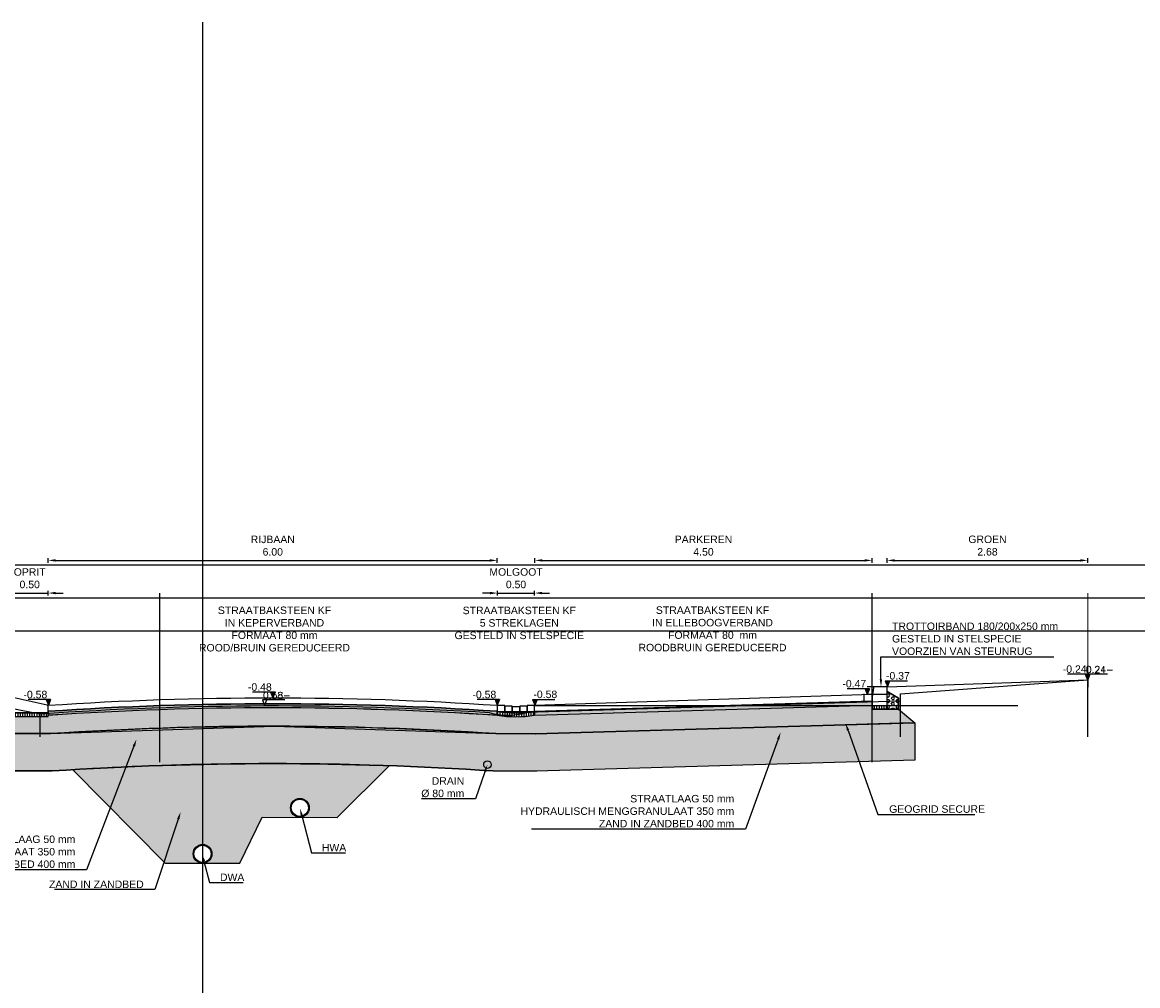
# Model space of a CAD drawing. Header units: metres. Extents: x 252743 to 254903, y 592696 to 593766.
# Tile 267 of 271: x 254688 to 254703, y 593441 to 593454. Entities that reach past the tile are written whole.
import ezdxf
from ezdxf import colors
from ezdxf.entities.mleader import LeaderData, LeaderLine
from ezdxf.lldxf.tags import DXFTag
from ezdxf.math import Vec2, Vec3

# ---------------------------------------------------------------- set-up
doc = ezdxf.new("R2010")
doc.units = ezdxf.units.M
for name, color, linetype in [('B-WB-PROFIEL-LIJN', 8, 'Continuous'), ('B-WB-PROFIEL-TEKST 50', 8, 'Continuous'), ('N-WB-PROFIEL-ARC', 8, 'Continuous'), ('N-WB-PROFIEL-ARC BETON', 8, 'Continuous'), ('N-WB-PROFIEL-ARC MENGGRANULAAT', 1, 'Continuous'), ('N-WB-PROFIEL-ARC STELSPECIE', 8, 'Continuous'), ('N-WB-PROFIEL-ARC ZAND', 8, 'Continuous'), ('N-WB-PROFIEL-FUNDERINGSBEWAPENINGSMAT', 1, 'ZIGZAG'), ('N-WB-PROFIEL-LIJN', 3, 'Continuous'), ('N-WB-PROFIEL-MAATVOERING', 7, 'Continuous'), ('N-WB-PROFIEL-TEKST 50', 7, 'Continuous')]:
    doc.layers.add(name, color=color, linetype=linetype)
doc.layers.add('B-WE-KG-GRENS_PERCEEL-G', color=7, linetype='KG-PERCEEL-SO', lineweight=18, true_color=0x00a6ff)
doc.layers.add('N-WB-PROFIEL-HULP', color=6, linetype='Continuous', plot=False)
doc.layers.get('0').freeze()
doc.styles.add('B_STANDARD 50', font='txt.shx', dxfattribs={"height": 0.09})
doc.styles.add('N_STANDAARD HOLLEMA', font='arial.ttf', dxfattribs={"height": 2})
doc.styles.add('N_STANDARD 50', font='arial.ttf', dxfattribs={"height": 0.1})
doc.styles.get("Standard").update_dxf_attribs({"font": 'simplex.shx'})
tags = doc.linetypes.add('KG-PERCEEL-SO', pattern='A,5.5,-2,["P",Standard,S=1.8,R=0,X=-0.5,Y=-0.9],-2,5.5,-2,[5,NLCS.SHX,S=0.75,R=0,X=0,Y=0],-2', length=19).pattern_tags.tags
tags[6] = DXFTag(74, 10)
doc.linetypes.add('ZIGZAG', pattern='A,0.00254,-5.08,[131,ltypeshp.shx,S=5.08,R=0,X=-5.08,Y=0],-10.16,[131,ltypeshp.shx,S=5.08,R=180,X=5.08,Y=0],-5.08', length=20.32254)
doc.dimstyles.new('N_DIMENSION 50', dxfattribs={"dimtxt": 0.1, "dimasz": 0.1, "dimexe": 0.03125, "dimexo": 0.03125, "dimgap": 0.0625, "dimtad": 1, "dimzin": 3, "dimdsep": 46, "dimtxsty": 'N_STANDARD 50', "dimcen": 0, "dimazin": 3, "dimtfac": 1, "dimtix": 1, "dimtmove": 2, "dimatfit": 3, "dimfxl": 0.03125, "dimfxlon": 1, "dimtfill": 1, "dimtolj": 1, "dimtzin": 0, "dimarcsym": 0})
pattern_1 = [(37.50000000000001, (0, 0.4025197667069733), (-0.003200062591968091, 0.09788264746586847), [0, -0.077216, 0, -0.08636, 0, -0.08255]), (7.499999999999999, (0, 0.4025197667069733), (0.08990465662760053, 0.1433650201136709), [0, -0.04165600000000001, 0, -0.069596, 0, -0.02667]), (327.5, (-0.062484, 0.4025197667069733), (0.1581984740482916, 0.0002874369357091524), [0, -0.0254, 0, -0.09144, 0, -0.11938]), (317.5, (-0.062484, 0.4025197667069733), (0.1527112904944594, 0.04458586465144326), [0, -0.0127, 0, -0.059944, 0, -0.06858])]
pattern_2 = [(37.50000000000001, (0, 0.4025197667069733), (-0.001600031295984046, 0.04894132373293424), [0, -0.038608, 0, -0.04318, 0, -0.041275]), (7.499999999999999, (0, 0.4025197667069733), (0.04495232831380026, 0.07168251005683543), [0, -0.020828, 0, -0.034798, 0, -0.013335]), (327.5, (-0.031242, 0.4025197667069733), (0.0790992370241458, 0.0001437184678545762), [0, -0.0127, 0, -0.04572, 0, -0.05969]), (317.5, (-0.031242, 0.4025197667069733), (0.07635564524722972, 0.02229293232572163), [0, -0.00635, 0, -0.029972, 0, -0.03429])]

# ---------------------------------------------------------------- blocks, each defined once
blk = doc.blocks.new('HOOGTE BESTAAND')
blk.add_lwpolyline([(0.2701370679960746, 0.07549795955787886), (-0.02986293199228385, 0.07549795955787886), (0, 0), (0.03055334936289, 0.07549795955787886)])
at = {"style": 'B_STANDARD 50'}
blk.add_attdef('HOOGTE', (-0.02145134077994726, 0.09155582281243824), '', height=0.09, dxfattribs=at)
blk = doc.blocks.new('HOOGTE PROFIEL')
blk.add_hatch(color=256).paths.add_polyline_path([(259012.3851491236, 473788.5879741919), (259012.355135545, 473788.6633820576), (259012.4151627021, 473788.6633820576)])
for p, q in [((259012.355135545, 473788.6633820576), (259012.655135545, 473788.6633820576)), ((259012.355135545, 473788.6633820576), (259012.3851491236, 473788.5879741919)), ((259012.4151627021, 473788.6633820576), (259012.3851491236, 473788.5879741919))]:
    blk.add_line(p, q)
blk = doc.blocks.new('HOOGTE')
blk.add_blockref('HOOGTE PROFIEL', (-259012.3851491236, -473788.5879741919))
at = {"style": 'N_STANDARD 50'}
blk.add_attdef('HOOGTE', (-0.018619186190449, 0.09257553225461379), '', height=0.1, dxfattribs=at)
blk = doc.blocks.new('*D584')
at = {"layer": 'Defpoints', "color": 0, "transparency": 16777216}
for p in [(254694.2424835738, 593447.078175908), (254688.2433419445, 593444.7239279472), (254694.2424835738, 593444.7378748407)]:
    blk.add_point(p, dxfattribs=at)
at = {"layer": 'N-WB-PROFIEL-MAATVOERING', "color": 0, "lineweight": -2, "transparency": 16777216}
for p, q in [((254688.2433419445, 593447.046925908), (254688.2433419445, 593447.109425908)), ((254688.3433419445, 593447.078175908), (254694.1424835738, 593447.078175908)), ((254694.2424835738, 593447.046925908), (254694.2424835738, 593447.109425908))]:
    blk.add_line(p, q, dxfattribs=at)
at = {"layer": 'N-WB-PROFIEL-MAATVOERING', "color": 0, "transparency": 16777216}
for points in [[(254688.3433419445, 593447.0948425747), (254688.3433419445, 593447.0615092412), (254688.2433419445, 593447.078175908)], [(254694.1424835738, 593447.0948425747), (254694.1424835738, 593447.0615092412), (254694.2424835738, 593447.078175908)]]:
    blk.add_solid(points, dxfattribs=at)
at = {"layer": 'N-WB-PROFIEL-MAATVOERING', "color": 0, "transparency": 16777216, "insert": (254691.2429127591, 593447.2750665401), "char_height": 0.1, "attachment_point": 5, "style": 'N_STANDARD 50', "bg_fill": 3, "box_fill_scale": 1.1, "bg_fill_color": 256, "bg_fill_true_color": 13158600, "bg_fill_transparency": 0}
blk.add_mtext('\\A1;RIJBAAN\\P6.00', dxfattribs=at)
blk = doc.blocks.new('*D585')
at = {"layer": 'Defpoints', "color": 0, "transparency": 16777216}
for p in [(254694.2449118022, 593445.1403946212), (254694.7423399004, 593445.1403946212)]:
    blk.add_point(p, dxfattribs=at)
at = {"layer": 'N-WB-PROFIEL-MAATVOERING', "color": 0, "lineweight": -2, "transparency": 16777216}
for p, q in [((254694.1449118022, 593446.6416290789), (254694.0449118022, 593446.6416290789)), ((254694.2449118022, 593446.6103790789), (254694.2449118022, 593446.6728790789)), ((254694.2449118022, 593446.6416290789), (254694.7423399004, 593446.6416290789)), ((254694.7423399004, 593446.6103790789), (254694.7423399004, 593446.6728790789)), ((254694.8423399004, 593446.6416290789), (254694.9423399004, 593446.6416290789))]:
    blk.add_line(p, q, dxfattribs=at)
at = {"layer": 'N-WB-PROFIEL-MAATVOERING', "color": 0, "transparency": 16777216}
for points in [[(254694.1449118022, 593446.6582957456), (254694.1449118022, 593446.6249624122), (254694.2449118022, 593446.6416290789)], [(254694.8423399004, 593446.6582957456), (254694.8423399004, 593446.6249624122), (254694.7423399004, 593446.6416290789)]]:
    blk.add_solid(points, dxfattribs=at)
at = {"layer": 'N-WB-PROFIEL-MAATVOERING', "color": 0, "transparency": 16777216, "insert": (254694.4936258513, 593446.8394064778), "char_height": 0.1, "attachment_point": 5, "style": 'N_STANDARD 50', "bg_fill": 3, "box_fill_scale": 1.1, "bg_fill_color": 256, "bg_fill_true_color": 13158600, "bg_fill_transparency": 0}
blk.add_mtext('\\A1;MOLGOOT\\P0.50', dxfattribs=at)
at = {"layer": 'Defpoints', "color": 0, "transparency": 16777216}
blk.add_point((254694.7423399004, 593446.6416290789), dxfattribs=at)
blk = doc.blocks.new('*D586')
at = {"layer": 'Defpoints', "color": 0, "transparency": 16777216}
for p in [(254699.251303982, 593447.078175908), (254694.7466098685, 593445.1403946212), (254699.251303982, 593444.7429630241)]:
    blk.add_point(p, dxfattribs=at)
at = {"layer": 'N-WB-PROFIEL-MAATVOERING', "color": 0, "lineweight": -2, "transparency": 16777216}
for p, q in [((254694.7466098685, 593447.046925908), (254694.7466098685, 593447.109425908)), ((254694.8466098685, 593447.078175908), (254699.151303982, 593447.078175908)), ((254699.251303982, 593447.046925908), (254699.251303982, 593447.109425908))]:
    blk.add_line(p, q, dxfattribs=at)
at = {"layer": 'N-WB-PROFIEL-MAATVOERING', "color": 0, "transparency": 16777216}
for points in [[(254694.8466098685, 593447.0948425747), (254694.8466098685, 593447.0615092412), (254694.7466098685, 593447.078175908)], [(254699.151303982, 593447.0948425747), (254699.151303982, 593447.0615092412), (254699.251303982, 593447.078175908)]]:
    blk.add_solid(points, dxfattribs=at)
at = {"layer": 'N-WB-PROFIEL-MAATVOERING', "color": 0, "transparency": 16777216, "insert": (254696.9989569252, 593447.2750665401), "char_height": 0.1, "attachment_point": 5, "style": 'N_STANDARD 50', "bg_fill": 3, "box_fill_scale": 1.1, "bg_fill_color": 256, "bg_fill_true_color": 13158600, "bg_fill_transparency": 0}
blk.add_mtext('\\A1;PARKEREN\\P4.50', dxfattribs=at)
blk = doc.blocks.new('*D587')
at = {"layer": 'Defpoints', "color": 0, "transparency": 16777216}
for p in [(254687.7457701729, 593444.9029438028), (254688.2431982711, 593444.9029438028)]:
    blk.add_point(p, dxfattribs=at)
at = {"layer": 'N-WB-PROFIEL-MAATVOERING', "color": 0, "lineweight": -2, "transparency": 16777216}
for p, q in [((254687.6457701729, 593446.6416290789), (254687.5457701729, 593446.6416290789)), ((254687.7457701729, 593446.6103790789), (254687.7457701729, 593446.6728790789)), ((254687.7457701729, 593446.6416290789), (254688.2431982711, 593446.6416290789)), ((254688.2431982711, 593446.6103790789), (254688.2431982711, 593446.6728790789)), ((254688.3431982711, 593446.6416290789), (254688.4431982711, 593446.6416290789))]:
    blk.add_line(p, q, dxfattribs=at)
at = {"layer": 'N-WB-PROFIEL-MAATVOERING', "color": 0, "transparency": 16777216}
for points in [[(254687.6457701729, 593446.6582957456), (254687.6457701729, 593446.6249624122), (254687.7457701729, 593446.6416290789)], [(254688.3431982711, 593446.6582957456), (254688.3431982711, 593446.6249624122), (254688.2431982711, 593446.6416290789)]]:
    blk.add_solid(points, dxfattribs=at)
at = {"layer": 'N-WB-PROFIEL-MAATVOERING', "color": 0, "transparency": 16777216, "insert": (254687.994484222, 593446.8394064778), "char_height": 0.1, "attachment_point": 5, "style": 'N_STANDARD 50', "bg_fill": 3, "box_fill_scale": 1.1, "bg_fill_color": 256, "bg_fill_true_color": 13158600, "bg_fill_transparency": 0}
blk.add_mtext('\\A1;OPRIT\\P0.50', dxfattribs=at)
at = {"layer": 'Defpoints', "color": 0, "transparency": 16777216}
blk.add_point((254688.2431982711, 593446.6416290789), dxfattribs=at)
blk = doc.blocks.new('*D589')
at = {"layer": 'Defpoints', "color": 0, "transparency": 16777216}
for p in [(254702.1340436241, 593447.078175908), (254702.1340436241, 593445.4825758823), (254699.4544182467, 593445.3884247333)]:
    blk.add_point(p, dxfattribs=at)
at = {"layer": 'N-WB-PROFIEL-MAATVOERING', "color": 0, "lineweight": -2, "transparency": 16777216}
for p, q in [((254699.4544182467, 593447.046925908), (254699.4544182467, 593447.109425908)), ((254699.5544182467, 593447.078175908), (254702.0340436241, 593447.078175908)), ((254702.1340436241, 593447.046925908), (254702.1340436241, 593447.109425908))]:
    blk.add_line(p, q, dxfattribs=at)
at = {"layer": 'N-WB-PROFIEL-MAATVOERING', "color": 0, "transparency": 16777216}
for points in [[(254699.5544182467, 593447.0948425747), (254699.5544182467, 593447.0615092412), (254699.4544182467, 593447.078175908)], [(254702.0340436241, 593447.0948425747), (254702.0340436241, 593447.0615092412), (254702.1340436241, 593447.078175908)]]:
    blk.add_solid(points, dxfattribs=at)
at = {"layer": 'N-WB-PROFIEL-MAATVOERING', "color": 0, "transparency": 16777216, "insert": (254700.7942309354, 593447.2759533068), "char_height": 0.1, "attachment_point": 5, "style": 'N_STANDARD 50', "bg_fill": 3, "box_fill_scale": 1.1, "bg_fill_color": 256, "bg_fill_true_color": 13158600, "bg_fill_transparency": 0}
blk.add_mtext('\\A1;GROEN\\P2.68', dxfattribs=at)

msp = doc.modelspace()

# ---------------------------------------------------------------- hatches: boundary and pattern name
at = {"layer": 'N-WB-PROFIEL-ARC'}
h = msp.add_hatch(dxfattribs=at)
h.set_pattern_fill('AR-SAND', color=256, scale=0.001)
h.set_pattern_definition(pattern_2)
edge = h.paths.add_edge_path()
edge.add_arc((254691.2432928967, 593400.1910809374), 44.92147028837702, 86.17605113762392, 93.82918340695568, ccw=False)
edge.add_line((254694.2391489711, 593445.012541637), (254694.2420215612, 593445.0125301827))
edge.add_line((254694.2420215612, 593445.0125301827), (254694.2424835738, 593445.0624303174))
edge.add_arc((254691.2433419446, 593400.1925512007), 44.97000002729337, 86.17598849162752, 93.82510759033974)
edge.add_line((254688.2433419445, 593445.0623729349), (254688.2433419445, 593445.0122677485))
h = msp.add_hatch(dxfattribs=at)
h.set_pattern_fill('AR-SAND', color=256, scale=0.001)
h.set_pattern_definition(pattern_2)
h.paths.add_polyline_path([(254694.7423399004, 593445.0603946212), (254694.7423535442, 593445.009091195), (254699.2559231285, 593445.1456225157), (254699.2544182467, 593445.1953721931)])
at = {"layer": 'N-WB-PROFIEL-ARC BETON'}
h = msp.add_hatch(dxfattribs=at)
h.set_pattern_fill('HEX', color=256, scale=0.006999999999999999, style=0)
h.set_pattern_definition([(0, (254811.2676535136, 593417.7333393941), (0, 0.03849482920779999), [0.02222499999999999, -0.04444999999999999]), (120, (254811.2676535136, 593417.7333393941), (-0.03333750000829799, -0.01924741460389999), [0.02222499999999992, -0.04444999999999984]), (59.99999999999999, (254811.2898785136, 593417.7333393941), (-0.03333750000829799, 0.0192474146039), [0.02222499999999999, -0.04444999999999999])])
h.paths.add_polyline_path([(254699.4544182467, 593445.3284247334), (254699.6044182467, 593445.2384247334), (254699.6044182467, 593445.0884247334), (254699.4544182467, 593445.0884247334), (254699.4544182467, 593445.1384247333)])
at = {"layer": 'N-WB-PROFIEL-ARC MENGGRANULAAT'}
h = msp.add_hatch(dxfattribs=at)
h.set_pattern_fill('AR-CONC', color=256, scale=0.0019, style=0)
h.set_pattern_definition([(49.99999999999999, (0, 0.4025197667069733), (0.3461508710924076, -0.03028426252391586), [0.036195, -0.398145]), (355, (0, 0.4025197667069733), (-0.06696250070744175, 0.3630080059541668), [0.028956, -0.318517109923]), (100.4514447, (0.0288458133, 0.3999960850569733), (0.2791883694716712, 0.3327237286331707), [0.03076101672, -0.33837146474]), (46.18420000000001, (0, 0.4990397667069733), (0.5150501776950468, -0.07988042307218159), [0.0542925, -0.5972175]), (96.63555760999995, (0.04292081, 0.4923831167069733), (0.4510678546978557, 0.4701096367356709), [0.046141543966, -0.507557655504]), (351.1841511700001, (0, 0.4990397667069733), (0.4510678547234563, 0.470109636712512), [0.043433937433, -0.477773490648]), (21, (0.04826, 0.4749097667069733), (0.2880673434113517, -0.1943038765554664), [0.036195, -0.398145]), (326.0000000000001, (0.04826, 0.4749097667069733), (0.1174238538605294, 0.3499571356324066), [0.028956, -0.318516]), (71.45144499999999, (0.07226561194, 0.4587177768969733), (0.4054911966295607, 0.15565326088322), [0.03076101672, -0.33837088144]), (37.50000000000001, (0, 0.4025197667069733), (0.005868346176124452, 0.1606545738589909), [0, -0.3146552, 0, -0.323342, 0, -0.3197225]), (7.499999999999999, (0, 0.4025197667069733), (0.1269573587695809, 0.1903430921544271), [0, -0.1843532, 0, -0.3074162, 0, -0.1218565]), (327.5, (-0.1076198, 0.4025197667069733), (0.2576221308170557, -0.01088461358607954), [0, -0.12065, 0, -0.376428, 0, -0.499491]), (317.5, (-0.1558798, 0.4025197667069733), (0.2814454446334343, 0.04831033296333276), [0, -0.156845, 0, -0.2499868, 0, -0.354711])])
edge = h.paths.add_edge_path()
edge.add_line((254687.522716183, 593444.7665844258), (254687.6211637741, 593444.8670783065))
edge.add_line((254687.6211637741, 593444.8670783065), (254687.7433419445, 593444.9925512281))
edge.add_line((254687.7433419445, 593444.9925512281), (254688.2433419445, 593444.9925512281))
edge.add_line((254688.2433419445, 593444.9925512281), (254688.2433419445, 593445.0122677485))
edge.add_arc((254691.2243553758, 593400.7575098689), 44.3550452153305, 86.09892024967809, 93.85363898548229, ccw=False)
edge.add_arc((254694.4943251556, 593446.5564804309), 1.56714119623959, 260.7348772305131, 279.106382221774)
edge.add_line((254694.7423535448, 593445.0090911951), (254699.2559231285, 593445.1456225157))
edge.add_line((254699.2559231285, 593445.1456225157), (254699.2559231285, 593445.0884247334))
edge.add_line((254699.2559231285, 593445.0884247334), (254699.6044182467, 593445.0884247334))
edge.add_line((254699.6044182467, 593445.0884247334), (254699.8235664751, 593444.9087689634))
edge.add_line((254699.8235664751, 593444.9087689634), (254694.7513358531, 593444.7604935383))
edge.add_line((254694.7513358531, 593444.7604935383), (254694.2224759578, 593444.7630982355))
edge.add_arc((254691.2433419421, 593400.1925511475), 44.67000008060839, 86.17598849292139, 89.9455027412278)
edge.add_arc((254691.2471439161, 593400.0766678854), 44.78587984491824, 89.95050771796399, 93.80773413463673)
edge.add_line((254688.2729768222, 593444.7636834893), (254687.522716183, 593444.7665844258))
at = {"layer": 'N-WB-PROFIEL-ARC STELSPECIE'}
h = msp.add_hatch(dxfattribs=at)
h.set_pattern_fill('LINE', color=256, scale=0.01, angle=90, style=0)
h.set_pattern_definition([(90, (254811.2676535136, 593417.7333393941), (-0.03175, 1.944126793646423e-18), [])])
h.paths.add_polyline_path([(254699.2544182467, 593445.1384247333), (254699.4544182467, 593445.1384247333), (254699.4544182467, 593445.0884247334), (254699.2544182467, 593445.0884247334)])
h = msp.add_hatch(dxfattribs=at)
h.set_pattern_fill('LINE', color=256, scale=0.01, angle=90, style=0)
h.set_pattern_definition([(90, (222.8594851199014, 12.08366038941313), (-0.03175, 1.944126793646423e-18), [])])
h.paths.add_polyline_path([(254687.7433419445, 593445.0425512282), (254687.7433419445, 593444.9925512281), (254688.2433419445, 593444.9925512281), (254688.2433419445, 593445.0425512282)])
h = msp.add_hatch(dxfattribs=at)
h.set_pattern_fill('LINE', color=256, scale=0.01, angle=90, style=0)
h.set_pattern_definition([(90, (52267.74542205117, 35726.17819315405), (-0.03175, 1.944126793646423e-18), [])])
edge = h.paths.add_edge_path()
edge.add_line((254694.7423535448, 593445.0090911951), (254694.7423399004, 593445.0603946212))
edge.add_arc((254694.4915596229, 593446.5433660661), 1.504026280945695, 260.45703782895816, 279.5982884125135, ccw=False)
edge.add_line((254694.2422114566, 593445.0601531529), (254694.242010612, 593445.0097843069))
edge.add_arc((254694.4943251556, 593446.5564804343), 1.56714119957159, 260.7348772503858, 279.1063822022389)
at = {"layer": 'N-WB-PROFIEL-ARC ZAND'}
h = msp.add_hatch(dxfattribs=at)
h.set_pattern_fill('AR-SAND', color=256, scale=0.002, style=0)
h.set_pattern_definition(pattern_1)
edge = h.paths.add_edge_path()
edge.add_line((254679.7333419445, 593445.0023995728), (254687.7433419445, 593444.7665844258))
edge.add_line((254687.7433419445, 593444.7665844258), (254688.2633552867, 593444.7630412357))
edge.add_arc((254691.2433426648, 593400.1173111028), 44.74507284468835, 86.18241481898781, 93.81868126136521, ccw=False)
edge.add_line((254694.2224759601, 593444.7630982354), (254694.7513358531, 593444.7604935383))
edge.add_line((254694.7513358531, 593444.7604935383), (254699.823566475, 593444.9087689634))
edge.add_line((254699.823566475, 593444.9087689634), (254699.8233044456, 593444.4107183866))
edge.add_line((254699.8233044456, 593444.4107183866), (254694.7663291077, 593444.2607183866))
edge.add_line((254694.7663291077, 593444.2607183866), (254694.1891299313, 593444.2642114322))
edge.add_arc((254691.2433419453, 593400.1925511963), 44.17000003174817, 86.17598849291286, 93.82510759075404)
edge.add_line((254688.2967108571, 593444.2641550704), (254687.7433419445, 593444.2653152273))
edge.add_line((254687.7433419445, 593444.2653152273), (254687.7433419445, 593444.0425512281))
edge.add_line((254687.7433419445, 593444.0425512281), (254686.2389313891, 593444.0425512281))
edge.add_line((254686.2389313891, 593444.0425512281), (254686.2389313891, 593444.4082339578))
edge.add_line((254686.2389313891, 593444.4082339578), (254679.7333419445, 593444.6029355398))
edge.add_line((254679.7333419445, 593444.6029355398), (254679.7333419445, 593445.0023995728))
h = msp.add_hatch(dxfattribs=at)
h.set_pattern_fill('AR-SAND', color=256, scale=0.002, style=0)
h.set_pattern_definition(pattern_1)
edge = h.paths.add_edge_path()
edge.add_line((254688.5697360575, 593444.2815604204), (254689.8046124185, 593443.0325304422))
edge.add_line((254689.8046124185, 593443.0325304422), (254690.8046124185, 593443.0325304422))
edge.add_line((254690.8046124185, 593443.0325304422), (254691.1024353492, 593443.6475495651))
edge.add_line((254691.1024353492, 593443.6475495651), (254692.1023989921, 593443.6415199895))
edge.add_line((254692.1023989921, 593443.6415199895), (254692.7985296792, 593444.335164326))
edge.add_arc((254691.2448484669, 593400.0737022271), 44.28872263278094, 87.98960909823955, 93.46286806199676)
edge = h.paths.add_edge_path()
edge.add_arc((254690.3046211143, 593443.1575304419), 0.125, 0, 360)
edge = h.paths.add_edge_path(flags=16)
edge.add_arc((254691.6046211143, 593443.772530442), 0.125, 0, 360)

# ---------------------------------------------------------------- linework, layer by layer
at = {"layer": 'B-WB-PROFIEL-LIJN', "color": 8}
for p, q in [((254699.6333419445, 593445.2956846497), (254702.1333419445, 593445.4825512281)), ((254699.1445059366, 593445.1956846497), (254699.1445059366, 593445.2956846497)), ((254699.6333419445, 593445.1956846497), (254694.6333419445, 593445.04542373)), ((254687.6033419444, 593445.1288433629), (254688.1333419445, 593445.0288433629))]:
    msp.add_line(p, q, dxfattribs=at)
for points in [[(254688.1333419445, 593445.0288433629, -0.03333320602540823), (254694.1333419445, 593445.04542373)], [(254694.1333419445, 593445.04542373, 0.1471665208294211), (254694.6333419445, 593445.04542373)]]:
    msp.add_lwpolyline(points, format="xyb", dxfattribs=at)
at = {"layer": 'N-WB-PROFIEL-FUNDERINGSBEWAPENINGSMAT', "ltscale": 0.1}
msp.add_lwpolyline([(254687.522716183, 593444.7665844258), (254688.2729771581, 593444.7636835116), (254691.2645881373, 593444.862551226), (254694.2224759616, 593444.7630982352), (254694.7543857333, 593444.7604785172), (254699.6333419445, 593444.9069537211), (254699.823566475, 593444.9087689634)], dxfattribs=at)
at = {"layer": 'N-WB-PROFIEL-HULP'}
for p, q in [((254690.3033419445, 593454.2683674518), (254690.3033419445, 593413.6296632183)), ((254689.7333419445, 593444.3829437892), (254689.7333419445, 593446.641629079)), ((254699.2533419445, 593444.3829437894), (254699.2533419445, 593446.6416290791)), ((254702.1333419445, 593444.7225512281), (254702.1333419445, 593445.4825512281)), ((254702.1333419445, 593445.4825512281), (254702.1333419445, 593445.3825512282)), ((254699.4544182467, 593445.3884247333), (254699.1878409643, 593445.3884247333)), ((254699.4544182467, 593445.2884247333), (254699.1878409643, 593445.2884247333)), ((254699.6333419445, 593444.7225512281), (254699.6333419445, 593445.2956846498)), ((254699.2545801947, 593445.1045178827), (254699.2545801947, 593445.2545178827)), ((254687.7433419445, 593444.9925512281), (254688.2433419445, 593444.9925512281)), ((254688.1333419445, 593444.7225512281), (254688.1333419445, 593445.0288433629)), ((254694.2424835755, 593445.0603946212), (254694.6624835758, 593445.0603946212))]:
    msp.add_line(p, q, dxfattribs=at)
for points in [[(254699.4544182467, 593445.3284247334), (254699.6044182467, 593445.2384247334), (254699.6044182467, 593445.0884247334), (254699.4544182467, 593445.0884247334), (254699.4544182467, 593445.1384247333)], [(254694.7423399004, 593445.0603946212), (254694.7423535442, 593445.009091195), (254699.2559231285, 593445.1456225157), (254699.2544182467, 593445.1953721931)], [(254699.2544182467, 593445.1384247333), (254699.4544182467, 593445.1384247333), (254699.4544182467, 593445.0884247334), (254699.2544182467, 593445.0884247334)]]:
    msp.add_lwpolyline(points, close=True, dxfattribs=at)
for points in [[(254687.522716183, 593444.7665844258), (254687.6211637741, 593444.8670783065), (254687.7433419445, 593444.9925512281), (254688.2433419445, 593444.9925512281), (254688.2433419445, 593445.0122677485, -0.03384926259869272), (254694.242010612, 593445.0097843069, 0.0803329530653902), (254694.7423535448, 593445.0090911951), (254699.2559231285, 593445.1456225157), (254699.2559231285, 593445.0884247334), (254699.6044182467, 593445.0884247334), (254699.8235664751, 593444.9087689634), (254694.7513358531, 593444.7604935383), (254694.2224759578, 593444.7630982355, 0.01644909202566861), (254691.285830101, 593444.8625310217, 0.01683191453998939), (254688.2729768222, 593444.7636834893)], [(254688.2433419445, 593445.0122677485, -0.03340550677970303), (254694.2391489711, 593445.012541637), (254694.2420215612, 593445.0125301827), (254694.2424835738, 593445.0624303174, 0.0333879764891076), (254688.2433419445, 593445.0623729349)], [(254679.7333419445, 593445.0023995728), (254687.7433419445, 593444.7665844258), (254688.2633552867, 593444.7630412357, -0.03333183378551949), (254694.2224759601, 593444.7630982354), (254694.7513358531, 593444.7604935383), (254699.823566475, 593444.9087689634), (254699.8233044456, 593444.4107183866), (254694.7663291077, 593444.2607183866), (254694.1891299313, 593444.2642114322, 0.03338797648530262), (254688.2967108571, 593444.2641550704), (254687.7433419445, 593444.2653152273), (254687.7433419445, 593444.0425512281), (254686.2389313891, 593444.0425512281), (254686.2389313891, 593444.4082339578), (254679.7333419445, 593444.6029355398)], [(254694.7423535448, 593445.0090911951), (254694.7423399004, 593445.0603946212, -0.08371420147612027), (254694.2422114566, 593445.0601531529), (254694.242010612, 593445.0097843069, 0.08033295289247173)]]:
    msp.add_lwpolyline(points, format="xyb", close=True, dxfattribs=at)
for points in [[(254694.2424835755, 593445.0603946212, 0.08403366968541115), (254694.7435396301, 593445.0603946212)], [(254688.5697360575, 593444.2815604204), (254689.8046124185, 593443.0325304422), (254690.8046124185, 593443.0325304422), (254691.1024353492, 593443.6475495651), (254692.1023989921, 593443.6415199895), (254692.7985296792, 593444.335164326, 0.02388613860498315), (254688.5697360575, 593444.2815604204), (254688.5697360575, 593444.2815604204)]]:
    msp.add_lwpolyline(points, format="xyb", dxfattribs=at)
at = {"layer": 'N-WB-PROFIEL-LIJN'}
for p, q in [((254699.4544182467, 593445.3884247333), (254702.1333419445, 593445.4825512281)), ((254699.2533419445, 593445.2884247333), (254694.7423399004, 593445.1403946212)), ((254699.6044182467, 593445.2384247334), (254699.4544182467, 593445.3284247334)), ((254699.2545801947, 593445.1957258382), (254694.7423399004, 593445.0603586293)), ((254699.2544182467, 593445.1384247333), (254699.2544182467, 593445.0884247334)), ((254699.4544182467, 593445.1384247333), (254699.4544182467, 593445.0884247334)), ((254699.6044182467, 593445.0884247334), (254699.6044182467, 593445.2384247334)), ((254699.6044182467, 593445.0884247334), (254699.2544182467, 593445.0884247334)), ((254699.6044182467, 593445.0884247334), (254699.8235664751, 593444.9087689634)), ((254699.823566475, 593444.9087689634), (254694.7513358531, 593444.7604935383)), ((254699.823566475, 593444.9087689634), (254699.8233044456, 593444.4107183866)), ((254687.7433419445, 593444.7665844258), (254688.2633552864, 593444.7630412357)), ((254699.8233044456, 593444.4107183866), (254694.7663291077, 593444.2607183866)), ((254687.7285721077, 593444.2653461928), (254688.2967108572, 593444.2641550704)), ((254688.5697360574, 593444.2815604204), (254689.8046124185, 593443.0325304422)), ((254692.1023989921, 593443.6415199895), (254692.7985296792, 593444.335164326)), ((254694.1891299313, 593444.2642114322), (254694.7663291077, 593444.2607183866)), ((254690.8046124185, 593443.0325304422), (254691.1024353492, 593443.6475495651)), ((254691.1024353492, 593443.6475495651), (254692.1023989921, 593443.6415199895)), ((254689.8046124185, 593443.0325304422), (254690.8046124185, 593443.0325304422))]:
    msp.add_line(p, q, dxfattribs=at)
for points in [[(254699.4544182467, 593445.1384247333), (254699.4544182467, 593445.3884247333), (254699.2873597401, 593445.3884247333, 0.3717627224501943), (254699.2725216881, 593445.3756229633), (254699.2545801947, 593445.2545178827, 0.03678616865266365), (254699.2544182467, 593445.2523196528), (254699.2544182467, 593445.1384247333)], [(254687.7433419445, 593445.2425512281), (254687.7433419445, 593445.0425512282), (254688.2433419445, 593445.0425512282), (254688.2433419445, 593445.1264477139, 0.3525496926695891), (254688.2276092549, 593445.1459871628), (254687.7854551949, 593445.2425512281)]]:
    msp.add_lwpolyline(points, format="xyb", close=True, dxfattribs=at)
for points in [[(254688.2433419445, 593445.1425512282), (254688.2433419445, 593445.1425512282, -0.03333333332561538), (254694.2433419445, 593445.1425512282)], [(254688.2433419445, 593445.0623729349, -0.03338797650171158), (254694.2424835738, 593445.0624303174, -0.03333333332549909)], [(254694.2420110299, 593445.0097842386, 0.08033288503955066), (254694.7423535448, 593445.0090911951), (254699.2533419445, 593445.1455444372)], [(254694.2431972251, 593445.0606746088, 0.08033288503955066), (254694.7435397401, 593445.0599815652), (254699.2533419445, 593445.1956886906)], [(254688.2466775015, 593445.0124843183, -0.03338797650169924), (254694.2391489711, 593445.012541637, -0.03338797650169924)], [(254688.2633552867, 593444.7630412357, -0.03338797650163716), (254694.2224759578, 593444.7630982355, -0.03338797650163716)], [(254688.2967108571, 593444.2641550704, -0.03338797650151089), (254694.1891299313, 593444.2642114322, -0.03338797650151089)]]:
    msp.add_lwpolyline(points, format="xyb", dxfattribs=at)
for points in [[(254694.2424835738, 593445.1403946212), (254694.2424835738, 593445.0603946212), (254694.3424835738, 593445.0603946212), (254694.3424835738, 593445.1403946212)], [(254694.3424835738, 593445.1306336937), (254694.3424835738, 593445.0506336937), (254694.4424835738, 593445.0506336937), (254694.4424835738, 593445.1306336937)], [(254694.5424835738, 593445.1306336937), (254694.5424835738, 593445.0506336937), (254694.6424835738, 593445.0506336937), (254694.6424835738, 593445.1306336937)], [(254694.6423399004, 593445.1403946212), (254694.6423399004, 593445.0603946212), (254694.7423399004, 593445.0603946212), (254694.7423399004, 593445.1403946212)], [(254687.7433419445, 593445.0425512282), (254687.7433419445, 593444.9925512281), (254688.2433419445, 593444.9925512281), (254688.2433419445, 593445.0425512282)], [(254694.4424835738, 593445.1194469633), (254694.4424835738, 593445.0394469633), (254694.5424835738, 593445.0394469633), (254694.5424835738, 593445.1194469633)]]:
    msp.add_lwpolyline(points, close=True, dxfattribs=at)
msp.add_lwpolyline([(254694.2224756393, 593444.7630982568), (254694.7513358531, 593444.7604935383)], dxfattribs=at)
for centre, radius in [((254694.1117047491, 593444.3494647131), 0.05), ((254691.6046211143, 593443.772530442), 0.125), ((254691.6046211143, 593443.772530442), 0.115), ((254690.3046211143, 593443.1575304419), 0.125), ((254690.3046211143, 593443.1575304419), 0.115)]:
    msp.add_circle(centre, radius, dxfattribs=at)

# ---------------------------------------------------------------- block references
at = {"layer": 'B-WB-PROFIEL-TEKST 50'}
for p, values in [((254702.1296350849, 593445.4825501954), {'HOOGTE': '0.24-'}), ((254691.1332943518, 593445.1376984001), {'HOOGTE': '0.58-'})]:
    msp.add_blockref('HOOGTE BESTAAND', p, dxfattribs=at).add_auto_attribs(values)
at = {"layer": 'N-WB-PROFIEL-TEKST 50'}
ref = msp.add_blockref('HOOGTE', (254702.1336976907, 593445.4834450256), dxfattribs=dict(at, xscale=-1))
ref.add_attrib('HOOGTE', '-0.24', (254701.8008161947, 593445.5760205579), dxfattribs={"layer": '0', "height": 0.1, "style": 'N_STANDARD 50'})
ref = msp.add_blockref('HOOGTE', (254691.2436976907, 593445.2434450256), dxfattribs=dict(at, xscale=-1))
ref.add_attrib('HOOGTE', '-0.48', (254690.9108161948, 593445.3360205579), dxfattribs={"layer": '0', "height": 0.1, "style": 'N_STANDARD 50'})
ref = msp.add_blockref('HOOGTE', (254699.1878409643, 593445.2884247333), dxfattribs=dict(at, xscale=-1))
ref.add_attrib('HOOGTE', '-0.47', (254698.8549594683, 593445.3810002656), dxfattribs={"layer": '0', "height": 0.1, "style": 'N_STANDARD 50'})
ref = msp.add_blockref('HOOGTE', (254688.2436976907, 593445.1434450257), dxfattribs=dict(at, xscale=-1))
ref.add_attrib('HOOGTE', '-0.58', (254687.9108161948, 593445.2360205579), dxfattribs={"layer": '0', "height": 0.1, "style": 'N_STANDARD 50'})
ref = msp.add_blockref('HOOGTE', (254694.2436976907, 593445.1434450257), dxfattribs=dict(at, xscale=-1))
ref.add_attrib('HOOGTE', '-0.58', (254693.9108161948, 593445.2360205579), dxfattribs={"layer": '0', "height": 0.1, "style": 'N_STANDARD 50'})
msp.add_blockref('HOOGTE', (254694.7444748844, 593445.1457586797), dxfattribs=at).add_auto_attribs({'HOOGTE': '-0.58'})

# ---------------------------------------------------------------- leaders
ml = msp.add_multileader_mtext('Standard', dxfattribs=at)
ml.set_content('GEOGRID SECURE', color=256, style='N_STANDAARD HOLLEMA')
ml.set_leader_properties()
ml.build(insert=Vec2(0, 0))
ml.multileader.update_dxf_attribs({"text_left_attachment_type": 5, "text_right_attachment_type": 8, "dogleg_length": 1, "arrow_head_size": 0.1, "scale": 0.05})
ctx = ml.context
ctx.base_point, ctx.scale, ctx.char_height, ctx.arrow_head_size, ctx.landing_gap_size, ctx.plane_origin = Vec3(254699.3802492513, 593443.6840478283), 0.05, 0.1, 0.1, 0.1, Vec3(254698.8981746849, 593444.8711629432)
ctx.left_attachment, ctx.right_attachment = 5, 8
notes = []
notes.append((ctx, [(0, (1, 1, 0), (254699.3302492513, 593443.6840478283), (1, 0), 0.05, [(0, [(254698.8978791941, 593444.8999083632)], 0, [])])]))
ctx.mtext.insert, ctx.mtext.flow_direction = Vec3(254699.4802492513, 593443.8058213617), 5
ml = msp.add_multileader_mtext('Standard', dxfattribs=at)
ml.set_content('STRAATLAAG 50 mm\\PHYDRAULISCH MENGGRANULAAT 350 mm \\P ZAND IN ZANDBED 400 mm', color=256, style='N_STANDAARD HOLLEMA')
ml.set_leader_properties()
ml.build(insert=Vec2(0, 0))
ml.multileader.update_dxf_attribs({"text_left_attachment_type": 5, "text_right_attachment_type": 5, "dogleg_length": 1, "arrow_head_size": 0.1, "scale": 0.05})
ctx = ml.context
ctx.base_point, ctx.scale, ctx.char_height, ctx.arrow_head_size, ctx.landing_gap_size, ctx.plane_origin = Vec3(254685.6679064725, 593442.9450743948), 0.05, 0.1, 0.1, 0.1, Vec3(254689.1743474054, 593444.2590225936)
ctx.left_attachment, ctx.right_attachment, ctx.text_align_type = 5, 5, 2
notes.append((ctx, [(0, (1, 1, 0), (254688.7543321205, 593442.9450743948), (-1, 0), 0.05, [(0, [(254689.421992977, 593444.6879573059)], 0, [])])]))
ctx.mtext.insert, ctx.mtext.alignment, ctx.mtext.flow_direction = Vec3(254688.6043321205, 593443.4022276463), 3, 5
ml = msp.add_multileader_mtext('Standard', dxfattribs=at)
ml.set_content('STRAATLAAG 50 mm\\PHYDRAULISCH MENGGRANULAAT 350 mm \\P ZAND IN ZANDBED 400 mm', color=256, style='N_STANDAARD HOLLEMA')
ml.set_leader_properties()
ml.build(insert=Vec2(0, 0))
ml.multileader.update_dxf_attribs({"text_left_attachment_type": 5, "text_right_attachment_type": 5, "dogleg_length": 1, "arrow_head_size": 0.1, "scale": 0.05})
ctx = ml.context
ctx.base_point, ctx.scale, ctx.char_height, ctx.arrow_head_size, ctx.landing_gap_size, ctx.plane_origin = Vec3(254694.4730825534, 593443.4873631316), 0.05, 0.1, 0.1, 0.1, Vec3(254697.7829680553, 593444.3527799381)
ctx.left_attachment, ctx.right_attachment, ctx.text_align_type = 5, 5, 2
notes.append((ctx, [(0, (1, 1, 0), (254697.5595082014, 593443.4873631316), (-1, 0), 0.05, [(0, [(254698.030613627, 593444.7817146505)], 0, [])])]))
ctx.mtext.insert, ctx.mtext.alignment, ctx.mtext.flow_direction = Vec3(254697.4095082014, 593443.9445163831), 3, 5
ml = msp.add_multileader_mtext('Standard', dxfattribs=at)
ml.set_content('DRAIN\\P%%C 80 mm', color=256, style='N_STANDAARD HOLLEMA')
ml.set_leader_properties()
ml.build(insert=Vec2(0, 0))
ml.multileader.update_dxf_attribs({"text_left_attachment_type": 5, "text_right_attachment_type": 5, "dogleg_length": 1, "arrow_head_size": 0.1, "scale": 0.05})
ctx = ml.context
ctx.base_point, ctx.scale, ctx.char_height, ctx.arrow_head_size, ctx.landing_gap_size, ctx.plane_origin = Vec3(254693.1419730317, 593443.8908749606), 0.05, 0.1, 0.1, 0.1, Vec3(254693.9482873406, 593444.1465716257)
ctx.left_attachment, ctx.right_attachment, ctx.text_align_type = 5, 5, 2
notes.append((ctx, [(0, (1, 1, 0), (254693.9517274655, 593443.8908749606), (-1, 0), 0.05, [(0, [(254694.111057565, 593444.34867608)], 0, [])])]))
ctx.mtext.insert, ctx.mtext.alignment, ctx.mtext.flow_direction = Vec3(254693.8017274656, 593444.1812251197), 3, 5
ml = msp.add_multileader_mtext('Standard', dxfattribs=at)
ml.set_content('ZAND IN ZANDBED', color=256, style='N_STANDAARD HOLLEMA')
ml.set_leader_properties()
ml.build(insert=Vec2(0, 0))
ml.multileader.update_dxf_attribs({"text_left_attachment_type": 5, "text_right_attachment_type": 5, "dogleg_length": 1, "arrow_head_size": 0.1, "scale": 0.05})
ctx = ml.context
ctx.base_point, ctx.scale, ctx.char_height, ctx.arrow_head_size, ctx.landing_gap_size, ctx.plane_origin = Vec3(254688.1630212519, 593442.6804843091), 0.05, 0.1, 0.1, 0.1, Vec3(254689.5758218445, 593443.5911212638)
ctx.left_attachment, ctx.right_attachment, ctx.text_align_type = 5, 5, 2
notes.append((ctx, [(0, (1, 1, 0), (254689.6679325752, 593442.6804843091), (-1, 0), 0.05, [(0, [(254690.0114784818, 593443.7161687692)], 0, [])])]))
ctx.mtext.insert, ctx.mtext.alignment, ctx.mtext.flow_direction = Vec3(254689.5179325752, 593442.8004843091), 3, 5
ml = msp.add_multileader_mtext('Standard', dxfattribs=at)
ml.set_content('HWA', color=256, style='N_STANDAARD HOLLEMA')
ml.set_leader_properties()
ml.build(insert=Vec2(0, 0))
ml.multileader.update_dxf_attribs({"text_left_attachment_type": 5, "text_right_attachment_type": 5, "dogleg_length": 1, "arrow_head_size": 0.1, "scale": 0.05})
ctx = ml.context
ctx.base_point, ctx.scale, ctx.char_height, ctx.arrow_head_size, ctx.landing_gap_size, ctx.plane_origin = Vec3(254691.8095426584, 593443.169877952), 0.05, 0.1, 0.1, 0.1, Vec3(254691.557788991, 593443.0252118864)
ctx.left_attachment, ctx.right_attachment, ctx.text_align_type = 5, 5, 2
notes.append((ctx, [(1, (1, 1, 0), (254691.7595426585, 593443.169877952), (1, 0), 0.05, [(0, [(254691.6060812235, 593443.7643935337)], 0, [])])]))
ctx.mtext.insert, ctx.mtext.alignment, ctx.mtext.flow_direction = Vec3(254692.2244812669, 593443.289877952), 3, 5
ml = msp.add_multileader_mtext('Standard', dxfattribs=at)
ml.set_content('DWA', color=256, style='N_STANDAARD HOLLEMA')
ml.set_leader_properties()
ml.build(insert=Vec2(0, 0))
ml.multileader.update_dxf_attribs({"text_left_attachment_type": 5, "text_right_attachment_type": 5, "dogleg_length": 1, "arrow_head_size": 0.1, "scale": 0.05})
ctx = ml.context
ctx.base_point, ctx.scale, ctx.char_height, ctx.arrow_head_size, ctx.landing_gap_size, ctx.plane_origin = Vec3(254690.4478314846, 593442.7740316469), 0.05, 0.1, 0.1, 0.1, Vec3(254690.2494361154, 593442.4162810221)
ctx.left_attachment, ctx.right_attachment, ctx.text_align_type = 5, 5, 2
notes.append((ctx, [(1, (1, 1, 0), (254690.3978314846, 593442.7740316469), (1, 0), 0.05, [(0, [(254690.2977283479, 593443.1554626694)], 0, [])])]))
ctx.mtext.insert, ctx.mtext.alignment, ctx.mtext.flow_direction = Vec3(254690.86317937, 593442.8940316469), 3, 5
for ctx, leaders in notes:
    for number, flags, end, landing, length, lines in leaders:
        leader = LeaderData()
        leader.index, (leader.has_last_leader_line, leader.has_dogleg_vector, leader.attachment_direction) = number, flags
        leader.last_leader_point, leader.dogleg_vector, leader.dogleg_length = Vec3(end), Vec3(landing), length
        for number, points, colour, breaks in lines:
            line = LeaderLine()
            line.index, line.vertices, line.color, line.breaks = number, Vec3.list(points), colors.encode_raw_color(colour), breaks
            leader.lines.append(line)
        ctx.leaders.append(leader)

# ---------------------------------------------------------------- next in the draw order: dimensions: what is measured, and where the dimension line sits
at = {"layer": 'N-WB-PROFIEL-MAATVOERING'}
dim = msp.add_linear_dim(base=(254694.2424835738, 593447.078175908), p1=(254688.2433419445, 593444.7239279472), p2=(254694.2424835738, 593444.7378748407), text='RIJBAAN\\P<>', dimstyle='N_DIMENSION 50', dxfattribs=at)
dim.commit()
dim.dimension.update_dxf_attribs({"geometry": '*D584', "text_midpoint": (254691.2429127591, 593447.2750665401)})

# ---------------------------------------------------------------- next in the draw order: linework, layer by layer
at = {"layer": 'N-WB-PROFIEL-HULP'}
msp.add_line((254679.7333419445, 593447.0203517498), (254703.6401236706, 593447.0203517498), dxfattribs=at)

# ---------------------------------------------------------------- next in the draw order: texts
at = {"layer": 'N-WB-PROFIEL-TEKST 50', "insert": (254691.2658168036, 593445.8600801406), "char_height": 0.1, "width": 2.902233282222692, "attachment_point": 8, "style": 'N_STANDARD 50'}
msp.add_mtext('\\pxqc;STRAATBAKSTEEN KF \\PIN KEPERVERBAND\\PFORMAAT 80 mm\\P\\pq*;ROOD/BRUIN GEREDUCEERD', dxfattribs=at)

# ---------------------------------------------------------------- next in the draw order: dimensions: what is measured, and where the dimension line sits
at = {"layer": 'N-WB-PROFIEL-MAATVOERING'}
for base, p1, p2, text, picture, middle in [((254702.1340436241, 593447.078175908), (254699.4544182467, 593445.3884247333), (254702.1340436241, 593445.4825758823), 'GROEN\\P<>', '*D589', (254700.7942309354, 593447.2759533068)), ((254688.2431982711, 593446.6416290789), (254687.7457701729, 593444.9029438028), (254688.2431982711, 593444.9029438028), 'OPRIT\\P<>', '*D587', (254687.994484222, 593446.8394064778)), ((254694.7423399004, 593446.6416290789), (254694.2449118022, 593445.1403946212), (254694.7423399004, 593445.1403946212), 'MOLGOOT\\P<>', '*D585', (254694.4936258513, 593446.8394064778))]:
    dim = msp.add_linear_dim(base=base, p1=p1, p2=p2, text=text, dimstyle='N_DIMENSION 50', dxfattribs=at)
    dim.commit()
    dim.dimension.update_dxf_attribs({"geometry": picture, "text_midpoint": middle})

# ---------------------------------------------------------------- next in the draw order: linework, layer by layer
at = {"layer": 'B-WE-KG-GRENS_PERCEEL-G'}
msp.add_line((254702.1340436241, 593445.1435349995), (254702.1340436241, 593446.6416290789), dxfattribs=at)

# ---------------------------------------------------------------- next in the draw order: block references
at = {"layer": 'N-WB-PROFIEL-TEKST 50'}
msp.add_blockref('HOOGTE', (254699.4565532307, 593445.3937887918), dxfattribs=at).add_auto_attribs({'HOOGTE': '-0.37'})

# ---------------------------------------------------------------- next in the draw order: dimensions: what is measured, and where the dimension line sits
at = {"layer": 'N-WB-PROFIEL-MAATVOERING'}
dim = msp.add_linear_dim(base=(254699.251303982, 593447.078175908), p1=(254694.7466098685, 593445.1403946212), p2=(254699.251303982, 593444.7429630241), text='PARKEREN\\P<>', dimstyle='N_DIMENSION 50', dxfattribs=at)
dim.commit()
dim.dimension.update_dxf_attribs({"geometry": '*D586', "text_midpoint": (254696.9989569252, 593447.2750665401)})

# ---------------------------------------------------------------- next in the draw order: leaders
at = {"layer": 'N-WB-PROFIEL-TEKST 50'}
ml = msp.add_multileader_mtext('Standard', dxfattribs=at)
ml.set_content('TROTTOIRBAND 180/200x250 mm\\PGESTELD IN STELSPECIE\\PVOORZIEN VAN STEUNRUG', color=256, style='N_STANDAARD HOLLEMA')
ml.set_leader_properties()
ml.build(insert=Vec2(0, 0))
ml.multileader.update_dxf_attribs({"text_left_attachment_type": 5, "text_right_attachment_type": 8, "dogleg_length": 1, "arrow_head_size": 0.1, "scale": 0.05})
ctx = ml.context
ctx.base_point, ctx.scale, ctx.char_height, ctx.arrow_head_size, ctx.landing_gap_size, ctx.plane_origin = Vec3(254699.4186192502, 593445.7894552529), 0.05, 0.1, 0.1, 0.1, Vec3(254699.3708889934, 593445.4284164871)
ctx.left_attachment, ctx.right_attachment = 5, 8
notes = []
notes.append((ctx, [(0, (1, 1, 0), (254699.3686192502, 593445.7894552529), (1, 0), 0.05, [(0, [(254699.3708889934, 593445.3884247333)], 0, [])])]))
ctx.mtext.insert, ctx.mtext.flow_direction = Vec3(254699.5186192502, 593446.2480409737), 5
for ctx, leaders in notes:
    for number, flags, end, landing, length, lines in leaders:
        leader = LeaderData()
        leader.index, (leader.has_last_leader_line, leader.has_dogleg_vector, leader.attachment_direction) = number, flags
        leader.last_leader_point, leader.dogleg_vector, leader.dogleg_length = Vec3(end), Vec3(landing), length
        for number, points, colour, breaks in lines:
            line = LeaderLine()
            line.index, line.vertices, line.color, line.breaks = number, Vec3.list(points), colors.encode_raw_color(colour), breaks
            leader.lines.append(line)
        ctx.leaders.append(leader)

# ---------------------------------------------------------------- next in the draw order: linework, layer by layer
at = {"layer": 'N-WB-PROFIEL-HULP'}
for p, q in [((254679.7333419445, 593446.5787167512), (254713.821442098, 593446.5787167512)), ((254679.7335671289, 593446.1370817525), (254713.8216672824, 593446.1370817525)), ((254694.7466098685, 593445.1403946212), (254701.2001163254, 593445.1403946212))]:
    msp.add_line(p, q, dxfattribs=at)

# ---------------------------------------------------------------- next in the draw order: texts
at = {"layer": 'N-WB-PROFIEL-TEKST 50', "char_height": 0.1, "attachment_point": 8, "style": 'N_STANDARD 50'}
for s, insert, width in [('\\pxqc;STRAATBAKSTEEN KF \\P5 STREKLAGEN\\PGESTELD IN STELSPECIE', (254694.5374248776, 593446.0249649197), 2.224300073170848), ('\\pxqc;STRAATBAKSTEEN KF \\PIN ELLEBOOGVERBAND\\PFORMAAT 80  mm\\PROODBRUIN GEREDUCEERD', (254697.1194237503, 593445.8621787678), 2.863142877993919)]:
    msp.add_mtext(s, dxfattribs=dict(at, insert=insert, width=width))

doc.saveas('drawing.dxf')
